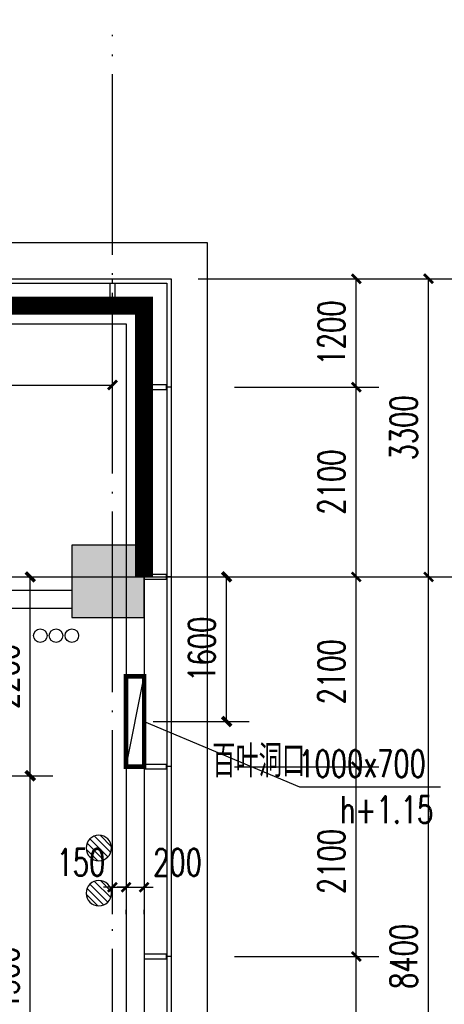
# Model space of a CAD drawing. Extents: x 797781 to 1255204, y 21234 to 1024248.
# Tile 418 of 656: x 987880 to 992583, y 387194 to 398091. Entities that reach past the tile are written whole.
import ezdxf

# ---------------------------------------------------------------- set-up
doc = ezdxf.new("R2010")
doc.units = 0
doc.header["$LTSCALE"] = 1000
doc.header["$MEASUREMENT"] = 0
doc.linetypes.add('230303生产综合楼-平面图_t8$0$DOTE', pattern=[2.42, 2, -0.2, 0.02, -0.2])
doc.linetypes.add('__DASH', pattern=[0.35, 0.25, -0.1])
for name, color, linetype in [('230303生产综合楼-平面图_t8$0$3T_WOOD', 21, 'Continuous'), ('230303生产综合楼-平面图_t8$0$AXIS', 3, 'Continuous'), ('230303生产综合楼-平面图_t8$0$COLUMN', 40, 'Continuous'), ('230303生产综合楼-平面图_t8$0$CURTWALL', 4, 'Continuous'), ('230303生产综合楼-平面图_t8$0$DOTE', 1, '230303生产综合楼-平面图_t8$0$DOTE'), ('230303生产综合楼-平面图_t8$0$PUB_DIM', 3, 'Continuous'), ('230303生产综合楼-平面图_t8$0$PUB_HATCH', 8, 'Continuous'), ('230303生产综合楼-平面图_t8$0$PUB_TEXT', 7, 'Continuous'), ('230303生产综合楼-平面图_t8$0$VPIPE-雨水', 4, 'Continuous'), ('230303生产综合楼-平面图_t8$0$WALL', 40, 'Continuous'), ('230303生产综合楼-平面图_t8$0$看线', 115, 'Continuous'), ('A-暖通提建筑洞口', 1, 'Continuous'), ('DIM_LEAD', 3, 'Continuous'), ('EQUIP_地漏', 7, 'Continuous'), ('PUB_DIM', 3, 'Continuous'), ('PUB_HATCH', 8, 'Continuous'), ('PUB_TEXT', 7, 'Continuous')]:
    doc.layers.add(name, color=color, linetype=linetype)
doc.styles.add('230303生产综合楼-平面图_t8$0$_TCH_DIM', font='SIMPLEX', dxfattribs={"bigfont": 'GBCBIG'})
doc.styles.add('230303生产综合楼-平面图_T8$0$_TCH_DIM_T3', font='SIMPLEX', dxfattribs={"width": 0.705882, "bigfont": 'GBCBIG'})
doc.styles.add('_TCH_DIM', font='SIMPLEX', dxfattribs={"bigfont": 'GBCBIG'})
doc.styles.add('_TCH_DIM_T3', font='SIMPLEX', dxfattribs={"width": 0.705882, "bigfont": 'GBCBIG'})
doc.dimstyles.new('230303生产综合楼-平面图_T8$0$_TCH_ARCH&&100', dxfattribs={"dimtxt": 297.5, "dimasz": 100, "dimexe": 250, "dimexo": 300, "dimgap": 126.25, "dimtad": 1, "dimdec": 0, "dimzin": 0, "dimdsep": 46, "dimtxsty": '230303生产综合楼-平面图_T8$0$_TCH_DIM_T3', "dimblk": '230303生产综合楼-平面图_t8$0$_ArchTick', "dimcen": 0.09, "dimclrt": 7, "dimazin": 2, "dimtfac": 1, "dimtdec": 0, "dimtix": 1, "dimtmove": 2, "dimatfit": 3, "dimfxl": 1, "dimtolj": 1, "dimtzin": 0, "dimarcsym": 0})
doc.dimstyles.new('_TCH_ARCH&&100', dxfattribs={"dimtxt": 297.5, "dimasz": 100, "dimexe": 250, "dimexo": 300, "dimgap": 126.25, "dimtad": 1, "dimdec": 0, "dimzin": 0, "dimdsep": 46, "dimtxsty": '_TCH_DIM_T3', "dimblk": 'ARCHTICK', "dimcen": 0.09, "dimclrt": 7, "dimazin": 2, "dimtfac": 1, "dimtdec": 0, "dimtix": 1, "dimtmove": 2, "dimatfit": 3, "dimfxl": 1, "dimtolj": 1, "dimtzin": 0, "dimarcsym": 0})

# ---------------------------------------------------------------- blocks, each defined once
blk = doc.blocks.new('AQ3')
at = {"color": 6, "linetype": '__DASH', "ltscale": 4, "const_width": 200}
blk.add_lwpolyline([(1087271, 374618), (1087271, 380268), (1112806, 377618), (1180371, 377618), (1180371, 374618)], dxfattribs=at)
blk = doc.blocks.new('_ArchTick')
at = {"color": 0, "linetype": 'ByBlock', "const_width": 0.4}
blk.add_lwpolyline([(-0.5, -0.5), (0.5, 0.5)], dxfattribs=at)
blk = doc.blocks.new('*D6582')
at = {"layer": 'Defpoints', "color": 0, "transparency": 16777216}
for p in [(803718, 392106), (804832, 392106), (803718, 390505)]:
    blk.add_point(p, dxfattribs=at)
at = {"layer": 'PUB_DIM', "color": 0, "lineweight": -2, "transparency": 16777216}
for p, q in [((804018, 392106), (805082, 392106)), ((804832, 390505), (804832, 392106)), ((804018, 390505), (805082, 390505))]:
    blk.add_line(p, q, dxfattribs=at)
at = {"layer": 'PUB_DIM', "color": 0, "lineweight": -2, "transparency": 16777216, "xscale": 100, "yscale": 100, "zscale": 100}
for p, rotation in [((804832, 392106), 90), ((804832, 390505), 270)]:
    blk.add_blockref('_ArchTick', p, dxfattribs=dict(at, rotation=rotation))
at = {"layer": 'PUB_DIM', "color": 7, "transparency": 16777216, "insert": (804557, 391306), "char_height": 297.5, "attachment_point": 5, "rotation": 90, "style": '_TCH_DIM_T3'}
blk.add_mtext('\\A1;1600', dxfattribs=at)
blk = doc.blocks.new('$TwtSys$00000141')
for p, q in [((-94.2, 7.7), (-10.1, 91.8)), ((-94.2, 7.7), (-10.1, 91.8)), ((-87.2, -35.1), (35.1, 87.2)), ((-87.2, -35.1), (35.1, 87.2)), ((-66.5, -66.5), (66.5, 66.5)), ((-66.5, -66.5), (66.5, 66.5)), ((-32.4, -87.1), (87.6, 32.9)), ((-32.4, -87.1), (87.6, 32.9)), ((11.4, -92.3), (92.3, -11.4)), ((11.4, -92.3), (92.3, -11.4))]:
    blk.add_line(p, q)
blk.add_circle((0, 0), 94)
blk.add_circle((0, 0), 94)
blk = doc.blocks.new('3FDL')
at = {"layer": 'EQUIP_地漏', "xscale": -1.5, "yscale": 1.5, "zscale": 1.5, "rotation": 180}
for p in [(1191131, 175404, -32), (1191131, 174904, -32)]:
    blk.add_blockref('$TwtSys$00000141', p, dxfattribs=at)
blk = doc.blocks.new('230303生产综合楼-平面图_t8$0$3-XHS')
at = {"layer": '230303生产综合楼-平面图_t8$0$VPIPE-雨水'}
for centre in [(1157518.3, 177513.4), (1157693.3, 177513.4), (1157868.3, 177513.4)]:
    blk.add_circle(centre, 75, dxfattribs=at)
blk = doc.blocks.new('230303生产综合楼-平面图_t8$0$3WLGJ')
at = {"layer": '230303生产综合楼-平面图_t8$0$3T_WOOD'}
for points in [[(1112266, 195572), (1112266, 195622)], [(1112916, 194422), (1112866, 194422)], [(1112916, 192322), (1112866, 192322)], [(1112916, 190222), (1112866, 190222)], [(1112916, 188122), (1112866, 188122)]]:
    blk.add_lwpolyline(points, dxfattribs=at)
for points in [[(1112291, 195322), (1112241, 195322), (1112241, 195572), (1112291, 195572)], [(1112616, 194447), (1112616, 194397), (1112866, 194397), (1112866, 194447)], [(1112616, 192347), (1112616, 192297), (1112866, 192297), (1112866, 192347)], [(1112616, 190247), (1112616, 190197), (1112866, 190197), (1112866, 190247)], [(1112616, 188147), (1112616, 188097), (1112866, 188097), (1112866, 188147)]]:
    blk.add_lwpolyline(points, close=True, dxfattribs=at)
blk = doc.blocks.new('*D1632')
at = {"layer": 'Defpoints', "color": 0, "transparency": 16777216}
for p in [(987165, 389724), (987997, 389724), (987165, 385224)]:
    blk.add_point(p, dxfattribs=at)
at = {"layer": 'PUB_DIM', "color": 0, "lineweight": -2, "transparency": 16777216}
for p, q in [((987465, 389724), (988247, 389724)), ((987997, 385224), (987997, 389724)), ((987465, 385224), (988247, 385224))]:
    blk.add_line(p, q, dxfattribs=at)
at = {"layer": 'PUB_DIM', "color": 0, "lineweight": -2, "transparency": 16777216, "xscale": 100, "yscale": 100, "zscale": 100}
for p, rotation in [((987997, 389724), 90), ((987997, 385224), 270)]:
    blk.add_blockref('_ArchTick', p, dxfattribs=dict(at, rotation=rotation))
at = {"layer": 'PUB_DIM', "color": 7, "transparency": 16777216, "insert": (987722, 387474), "char_height": 297.5, "attachment_point": 5, "rotation": 90, "style": '_TCH_DIM_T3'}
blk.add_mtext('\\A1;4500', dxfattribs=at)
blk = doc.blocks.new('*D1633')
at = {"layer": 'Defpoints', "color": 0, "transparency": 16777216}
for p in [(987165, 391924), (987997, 391924), (987165, 389724)]:
    blk.add_point(p, dxfattribs=at)
at = {"layer": 'PUB_DIM', "color": 0, "lineweight": -2, "transparency": 16777216}
for p, q in [((987465, 391924), (988247, 391924)), ((987997, 389724), (987997, 391924)), ((987465, 389724), (988247, 389724))]:
    blk.add_line(p, q, dxfattribs=at)
at = {"layer": 'PUB_DIM', "color": 0, "lineweight": -2, "transparency": 16777216, "xscale": 100, "yscale": 100, "zscale": 100}
for p, rotation in [((987997, 391924), 90), ((987997, 389724), 270)]:
    blk.add_blockref('_ArchTick', p, dxfattribs=dict(at, rotation=rotation))
at = {"layer": 'PUB_DIM', "color": 7, "transparency": 16777216, "insert": (987722, 390824), "char_height": 297.5, "attachment_point": 5, "rotation": 90, "style": '_TCH_DIM_T3'}
blk.add_mtext('\\A1;2200', dxfattribs=at)
blk = doc.blocks.new('230303生产综合楼-平面图_t8$0$_ArchTick')
at = {"color": 0, "linetype": 'ByBlock', "const_width": 0.3}
blk.add_lwpolyline([(-0.5, -0.5), (0.5, 0.5)], dxfattribs=at)
blk = doc.blocks.new('*D1726')
at = {"layer": '230303生产综合楼-平面图_t8$0$PUB_DIM', "color": 0, "lineweight": -2, "transparency": 16777216}
for p, q in [((982728, 393687), (982728, 394298)), ((988908, 393687), (988908, 394298)), ((982728, 394048), (988908, 394048))]:
    blk.add_line(p, q, dxfattribs=at)
at = {"layer": 'Defpoints', "color": 0, "transparency": 16777216}
for p in [(988908, 394048), (982728, 393387), (988908, 393387)]:
    blk.add_point(p, dxfattribs=at)
at = {"layer": '230303生产综合楼-平面图_t8$0$PUB_DIM', "color": 0, "lineweight": -2, "transparency": 16777216, "xscale": 100, "yscale": 100, "zscale": 100, "rotation": 180}
blk.add_blockref('230303生产综合楼-平面图_t8$0$_ArchTick', (982728, 394048), dxfattribs=at)
at = {"layer": '230303生产综合楼-平面图_t8$0$PUB_DIM', "color": 0, "lineweight": -2, "transparency": 16777216, "xscale": 100, "yscale": 100, "zscale": 100}
blk.add_blockref('230303生产综合楼-平面图_t8$0$_ArchTick', (988908, 394048), dxfattribs=at)
at = {"layer": '230303生产综合楼-平面图_t8$0$PUB_DIM', "color": 7, "transparency": 16777216, "insert": (985818, 394323), "char_height": 297.5, "attachment_point": 5, "style": '230303生产综合楼-平面图_T8$0$_TCH_DIM_T3'}
blk.add_mtext('\\A1;6180', dxfattribs=at)
blk = doc.blocks.new('*D1728')
at = {"layer": '230303生产综合楼-平面图_t8$0$PUB_DIM', "color": 0, "lineweight": -2, "transparency": 16777216}
for p, q in [((989058, 388490), (988958, 388490)), ((989058, 388490), (989258, 388490)), ((989258, 388490), (989358, 388490)), ((989058, 388190), (989058, 388240)), ((989258, 388190), (989258, 388240))]:
    blk.add_line(p, q, dxfattribs=at)
at = {"layer": 'Defpoints', "color": 0, "transparency": 16777216}
for p in [(989058, 388490), (989258, 388490), (989258, 388490)]:
    blk.add_point(p, dxfattribs=at)
at = {"layer": '230303生产综合楼-平面图_t8$0$PUB_DIM', "color": 0, "lineweight": -2, "transparency": 16777216, "xscale": 100, "yscale": 100, "zscale": 100}
blk.add_blockref('230303生产综合楼-平面图_t8$0$_ArchTick', (989058, 388490), dxfattribs=at)
at = {"layer": '230303生产综合楼-平面图_t8$0$PUB_DIM', "color": 0, "lineweight": -2, "transparency": 16777216, "xscale": 100, "yscale": 100, "zscale": 100, "rotation": 180}
blk.add_blockref('230303生产综合楼-平面图_t8$0$_ArchTick', (989258, 388490), dxfattribs=at)
at = {"layer": '230303生产综合楼-平面图_t8$0$PUB_DIM', "color": 7, "transparency": 16777216, "insert": (989628, 388765), "char_height": 297.5, "attachment_point": 5, "style": '230303生产综合楼-平面图_T8$0$_TCH_DIM_T3'}
blk.add_mtext('\\A1;200', dxfattribs=at)
blk = doc.blocks.new('*D1729')
at = {"layer": '230303生产综合楼-平面图_t8$0$PUB_DIM', "color": 0, "lineweight": -2, "transparency": 16777216}
for p, q in [((988908, 388490), (988808, 388490)), ((988908, 388490), (989058, 388490)), ((989058, 388490), (989158, 388490)), ((988908, 388190), (988908, 388240)), ((989058, 388190), (989058, 388240))]:
    blk.add_line(p, q, dxfattribs=at)
at = {"layer": 'Defpoints', "color": 0, "transparency": 16777216}
for p in [(988908, 388490), (989058, 388490), (989058, 388490)]:
    blk.add_point(p, dxfattribs=at)
at = {"layer": '230303生产综合楼-平面图_t8$0$PUB_DIM', "color": 0, "lineweight": -2, "transparency": 16777216, "xscale": 100, "yscale": 100, "zscale": 100}
blk.add_blockref('230303生产综合楼-平面图_t8$0$_ArchTick', (988908, 388490), dxfattribs=at)
at = {"layer": '230303生产综合楼-平面图_t8$0$PUB_DIM', "color": 0, "lineweight": -2, "transparency": 16777216, "xscale": 100, "yscale": 100, "zscale": 100, "rotation": 180}
blk.add_blockref('230303生产综合楼-平面图_t8$0$_ArchTick', (989058, 388490), dxfattribs=at)
at = {"layer": '230303生产综合楼-平面图_t8$0$PUB_DIM', "color": 7, "transparency": 16777216, "insert": (988558, 388765), "char_height": 297.5, "attachment_point": 5, "style": '230303生产综合楼-平面图_T8$0$_TCH_DIM_T3'}
blk.add_mtext('\\A1;150', dxfattribs=at)
blk = doc.blocks.new('*D1984')
at = {"layer": '230303生产综合楼-平面图_t8$0$AXIS', "color": 0, "lineweight": -2, "transparency": 16777216}
for p, q in [((990258, 387724), (991858, 387724)), ((991608, 385624), (991608, 387724)), ((990258, 385624), (991858, 385624))]:
    blk.add_line(p, q, dxfattribs=at)
at = {"layer": 'Defpoints', "color": 0, "transparency": 16777216}
for p in [(989958, 387724), (991608, 387724), (989958, 385624)]:
    blk.add_point(p, dxfattribs=at)
at = {"layer": '230303生产综合楼-平面图_t8$0$AXIS', "color": 0, "lineweight": -2, "transparency": 16777216, "xscale": 100, "yscale": 100, "zscale": 100}
for p, rotation in [((991608, 387724), 90), ((991608, 385624), 270)]:
    blk.add_blockref('230303生产综合楼-平面图_t8$0$_ArchTick', p, dxfattribs=dict(at, rotation=rotation))
at = {"layer": '230303生产综合楼-平面图_t8$0$AXIS', "color": 7, "transparency": 16777216, "insert": (991333, 386674), "char_height": 297.5, "attachment_point": 5, "rotation": 90, "style": '230303生产综合楼-平面图_T8$0$_TCH_DIM_T3'}
blk.add_mtext('\\A1;2100', dxfattribs=at)
blk = doc.blocks.new('*D1985')
at = {"layer": '230303生产综合楼-平面图_t8$0$AXIS', "color": 0, "lineweight": -2, "transparency": 16777216}
for p, q in [((990258, 389824), (991858, 389824)), ((991608, 387724), (991608, 389824)), ((990258, 387724), (991858, 387724))]:
    blk.add_line(p, q, dxfattribs=at)
at = {"layer": 'Defpoints', "color": 0, "transparency": 16777216}
for p in [(989958, 389824), (991608, 389824), (989958, 387724)]:
    blk.add_point(p, dxfattribs=at)
at = {"layer": '230303生产综合楼-平面图_t8$0$AXIS', "color": 0, "lineweight": -2, "transparency": 16777216, "xscale": 100, "yscale": 100, "zscale": 100}
for p, rotation in [((991608, 389824), 90), ((991608, 387724), 270)]:
    blk.add_blockref('230303生产综合楼-平面图_t8$0$_ArchTick', p, dxfattribs=dict(at, rotation=rotation))
at = {"layer": '230303生产综合楼-平面图_t8$0$AXIS', "color": 7, "transparency": 16777216, "insert": (991333, 388774), "char_height": 297.5, "attachment_point": 5, "rotation": 90, "style": '230303生产综合楼-平面图_T8$0$_TCH_DIM_T3'}
blk.add_mtext('\\A1;2100', dxfattribs=at)
blk = doc.blocks.new('*D1986')
at = {"layer": '230303生产综合楼-平面图_t8$0$AXIS', "color": 0, "lineweight": -2, "transparency": 16777216}
for p, q in [((990258, 391924), (991858, 391924)), ((991608, 389824), (991608, 391924)), ((990258, 389824), (991858, 389824))]:
    blk.add_line(p, q, dxfattribs=at)
at = {"layer": 'Defpoints', "color": 0, "transparency": 16777216}
for p in [(989958, 391924), (991608, 391924), (989958, 389824)]:
    blk.add_point(p, dxfattribs=at)
at = {"layer": '230303生产综合楼-平面图_t8$0$AXIS', "color": 0, "lineweight": -2, "transparency": 16777216, "xscale": 100, "yscale": 100, "zscale": 100}
for p, rotation in [((991608, 391924), 90), ((991608, 389824), 270)]:
    blk.add_blockref('230303生产综合楼-平面图_t8$0$_ArchTick', p, dxfattribs=dict(at, rotation=rotation))
at = {"layer": '230303生产综合楼-平面图_t8$0$AXIS', "color": 7, "transparency": 16777216, "insert": (991333, 390874), "char_height": 297.5, "attachment_point": 5, "rotation": 90, "style": '230303生产综合楼-平面图_T8$0$_TCH_DIM_T3'}
blk.add_mtext('\\A1;2100', dxfattribs=at)
blk = doc.blocks.new('*D1987')
at = {"layer": '230303生产综合楼-平面图_t8$0$AXIS', "color": 0, "lineweight": -2, "transparency": 16777216}
for p, q in [((990258, 394024), (991858, 394024)), ((991608, 391924), (991608, 394024)), ((990258, 391924), (991858, 391924))]:
    blk.add_line(p, q, dxfattribs=at)
at = {"layer": 'Defpoints', "color": 0, "transparency": 16777216}
for p in [(989958, 394024), (991608, 394024), (989958, 391924)]:
    blk.add_point(p, dxfattribs=at)
at = {"layer": '230303生产综合楼-平面图_t8$0$AXIS', "color": 0, "lineweight": -2, "transparency": 16777216, "xscale": 100, "yscale": 100, "zscale": 100}
for p, rotation in [((991608, 394024), 90), ((991608, 391924), 270)]:
    blk.add_blockref('230303生产综合楼-平面图_t8$0$_ArchTick', p, dxfattribs=dict(at, rotation=rotation))
at = {"layer": '230303生产综合楼-平面图_t8$0$AXIS', "color": 7, "transparency": 16777216, "insert": (991333, 392974), "char_height": 297.5, "attachment_point": 5, "rotation": 90, "style": '230303生产综合楼-平面图_T8$0$_TCH_DIM_T3'}
blk.add_mtext('\\A1;2100', dxfattribs=at)
blk = doc.blocks.new('*D1988')
at = {"layer": '230303生产综合楼-平面图_t8$0$AXIS', "color": 0, "lineweight": -2, "transparency": 16777216}
for p, q in [((990258, 395224), (991858, 395224)), ((991608, 394024), (991608, 395224)), ((990258, 394024), (991858, 394024))]:
    blk.add_line(p, q, dxfattribs=at)
at = {"layer": 'Defpoints', "color": 0, "transparency": 16777216}
for p in [(989958, 395224), (991608, 395224), (989958, 394024)]:
    blk.add_point(p, dxfattribs=at)
at = {"layer": '230303生产综合楼-平面图_t8$0$AXIS', "color": 0, "lineweight": -2, "transparency": 16777216, "xscale": 100, "yscale": 100, "zscale": 100}
for p, rotation in [((991608, 395224), 90), ((991608, 394024), 270)]:
    blk.add_blockref('230303生产综合楼-平面图_t8$0$_ArchTick', p, dxfattribs=dict(at, rotation=rotation))
at = {"layer": '230303生产综合楼-平面图_t8$0$AXIS', "color": 7, "transparency": 16777216, "insert": (991333, 394624), "char_height": 297.5, "attachment_point": 5, "rotation": 90, "style": '230303生产综合楼-平面图_T8$0$_TCH_DIM_T3'}
blk.add_mtext('\\A1;1200', dxfattribs=at)
blk = doc.blocks.new('*D2163')
at = {"layer": '230303生产综合楼-平面图_t8$0$AXIS', "color": 0, "lineweight": -2, "transparency": 16777216}
for p, q in [((989858, 391924), (992658, 391924)), ((992408, 383524), (992408, 391924)), ((989858, 383524), (992658, 383524))]:
    blk.add_line(p, q, dxfattribs=at)
at = {"layer": 'Defpoints', "color": 0, "transparency": 16777216}
for p in [(989558, 391924), (992408, 391924), (989558, 383524)]:
    blk.add_point(p, dxfattribs=at)
at = {"layer": '230303生产综合楼-平面图_t8$0$AXIS', "color": 0, "lineweight": -2, "transparency": 16777216, "xscale": 100, "yscale": 100, "zscale": 100}
for p, rotation in [((992408, 391924), 90), ((992408, 383524), 270)]:
    blk.add_blockref('230303生产综合楼-平面图_t8$0$_ArchTick', p, dxfattribs=dict(at, rotation=rotation))
at = {"layer": '230303生产综合楼-平面图_t8$0$AXIS', "color": 7, "transparency": 16777216, "insert": (992133, 387724), "char_height": 297.5, "attachment_point": 5, "rotation": 90, "style": '230303生产综合楼-平面图_T8$0$_TCH_DIM_T3'}
blk.add_mtext('\\A1;8400', dxfattribs=at)
blk = doc.blocks.new('*D2164')
at = {"layer": '230303生产综合楼-平面图_t8$0$AXIS', "color": 0, "lineweight": -2, "transparency": 16777216}
for p, q in [((989858, 395224), (992658, 395224)), ((992408, 391924), (992408, 395224)), ((989858, 391924), (992658, 391924))]:
    blk.add_line(p, q, dxfattribs=at)
at = {"layer": 'Defpoints', "color": 0, "transparency": 16777216}
for p in [(989558, 395224), (992408, 395224), (989558, 391924)]:
    blk.add_point(p, dxfattribs=at)
at = {"layer": '230303生产综合楼-平面图_t8$0$AXIS', "color": 0, "lineweight": -2, "transparency": 16777216, "xscale": 100, "yscale": 100, "zscale": 100}
for p, rotation in [((992408, 395224), 90), ((992408, 391924), 270)]:
    blk.add_blockref('230303生产综合楼-平面图_t8$0$_ArchTick', p, dxfattribs=dict(at, rotation=rotation))
at = {"layer": '230303生产综合楼-平面图_t8$0$AXIS', "color": 7, "transparency": 16777216, "insert": (992133, 393574), "char_height": 297.5, "attachment_point": 5, "rotation": 90, "style": '230303生产综合楼-平面图_T8$0$_TCH_DIM_T3'}
blk.add_mtext('\\A1;3300', dxfattribs=at)
blk = doc.blocks.new('*D2165')
at = {"layer": '230303生产综合楼-平面图_t8$0$AXIS', "color": 0, "lineweight": -2, "transparency": 16777216}
for p, q in [((990158, 395224), (993458, 395224)), ((993208, 371824), (993208, 395224)), ((990158, 371824), (993458, 371824))]:
    blk.add_line(p, q, dxfattribs=at)
at = {"layer": 'Defpoints', "color": 0, "transparency": 16777216}
for p in [(989858, 395224), (993208, 395224), (989858, 371824)]:
    blk.add_point(p, dxfattribs=at)
at = {"layer": '230303生产综合楼-平面图_t8$0$AXIS', "color": 0, "lineweight": -2, "transparency": 16777216, "xscale": 100, "yscale": 100, "zscale": 100}
for p, rotation in [((993208, 395224), 90), ((993208, 371824), 270)]:
    blk.add_blockref('230303生产综合楼-平面图_t8$0$_ArchTick', p, dxfattribs=dict(at, rotation=rotation))
at = {"layer": '230303生产综合楼-平面图_t8$0$AXIS', "color": 7, "transparency": 16777216, "insert": (992933, 383524), "char_height": 297.5, "attachment_point": 5, "rotation": 90, "style": '230303生产综合楼-平面图_T8$0$_TCH_DIM_T3'}
blk.add_mtext('\\A1;23400', dxfattribs=at)
blk = doc.blocks.new('_FZH')
blk.add_lwpolyline([(-0.5, -0.5), (0.5, -0.5), (0.5, 0.5), (-0.5, 0.5)], close=True)
at = {"layer": 'PUB_HATCH'}
blk.add_solid([(-0.5, -0.5), (0.5, -0.5), (-0.5, 0.5), (0.5, 0.5)], dxfattribs=at)
blk = doc.blocks.new('3FND33')
at = {"layer": 'A-暖通提建筑洞口', "const_width": 50}
blk.add_lwpolyline([(803717.8, 391005.5), (803917.8, 391005.5), (803917.8, 390005.5), (803717.8, 390005.5)], close=True, dxfattribs=at)
at = {"layer": 'A-暖通提建筑洞口'}
blk.add_lwpolyline([(803717.8, 390005.7), (803917.8, 391005.5)], dxfattribs=at)
at = {"layer": 'DIM_LEAD'}
for p, q in [((803917.8, 390505.5), (805637.1, 389784.2)), ((805637.1, 389784.2), (807200.5, 389784.2))]:
    blk.add_line(p, q, dxfattribs=at)
at = {"layer": 'PUB_TEXT', "style": '_TCH_DIM'}
blk.add_text('百叶洞口', height=357.45, dxfattribs=at).set_placement((804672.3, 389889.2))
at = {"layer": 'PUB_TEXT', "style": '_TCH_DIM', "width": 0.705882}
for s, p in [('1000x700', (805625.5, 389889.2)), ('h+1.15', (806085.5, 389381.7))]:
    blk.add_text(s, height=297.5, dxfattribs=at).set_placement(p)
at = {"layer": 'PUB_DIM'}
dim = blk.add_aligned_dim(p1=(803717.8, 390505.5), p2=(803717.8, 392105.7), distance=-1113.7, dimstyle='_TCH_ARCH&&100', dxfattribs=at)
dim.commit()
dim.dimension.update_dxf_attribs({"geometry": '*D6582', "text_midpoint": (804556.5, 391305.6)})

msp = doc.modelspace()

# ---------------------------------------------------------------- linework, layer by layer
at = {"layer": '230303生产综合楼-平面图_t8$0$AXIS'}
for p, q in [((989898, 391924.2), (993898, 391924.2)), ((989908, 391924.2), (993908, 391924.2))]:
    msp.add_line(p, q, dxfattribs=at)
at = {"layer": '230303生产综合楼-平面图_t8$0$CURTWALL'}
for points in [[(925908, 371824.2), (921708, 371824.2), (895858, 374504.1), (895858, 397907.4), (921708, 395224.2), (989558, 395224.2), (989558, 371824.2), (959455.5, 371824.2)], [(925908, 371874.2), (921710.6, 371874.2), (895908, 374549.2), (895908, 397852), (921705.4, 395174.2), (989508, 395174.2), (989508, 371874.2), (959455.5, 371874.2)], [(925908, 372124.2), (921723.5, 372124.2), (896158, 374774.6), (896158, 397574.7), (921692.5, 394924.2), (989258, 394924.2), (989258, 372124.2), (959455.5, 372124.2)]]:
    msp.add_lwpolyline(points, dxfattribs=at)
at = {"layer": '230303生产综合楼-平面图_t8$0$DOTE'}
for p, q in [((988908, 364027.4), (988908, 397924.2)), ((895508, 391924.2), (989908, 391924.2))]:
    msp.add_line(p, q, dxfattribs=at)
at = {"layer": '230303生产综合楼-平面图_t8$0$PUB_HATCH', "color": 8}
msp.add_lwpolyline([(896358, 381424.2), (896358, 397352.9), (921682.1, 394724.2), (989058, 394724.2), (989058, 381424.2)], dxfattribs=at)
at = {"layer": '230303生产综合楼-平面图_t8$0$WALL'}
for p, q in [((988458, 391774.2), (983608, 391774.2)), ((988458, 391574.2), (983708, 391574.2)), ((989058, 391474.2), (989058, 383924.2)), ((989258, 391474.2), (989258, 383924.2))]:
    msp.add_line(p, q, dxfattribs=at)
at = {"layer": '230303生产综合楼-平面图_t8$0$看线'}
msp.add_lwpolyline([(895458, 398351.7), (921394.7, 395624.2), (989958, 395624.2), (989958, 371424.2), (921321.3, 371424.2), (895458, 374144)], close=True, dxfattribs=at)

# ---------------------------------------------------------------- block references
for name, p in [('230303生产综合楼-平面图_t8$0$3WLGJ', (-123358.3, 199602.3)), ('AQ3', (-191113.3, 17306.7)), ('3FND33', (185340.2, -181.4)), ('3FDL', (-202374.6, 213520.4, 32.3)), ('230303生产综合楼-平面图_t8$0$3-XHS', (-169410.3, 213760.7))]:
    msp.add_blockref(name, p)
at = {"layer": '230303生产综合楼-平面图_t8$0$COLUMN', "xscale": 800, "yscale": 800, "zscale": 800, "rotation": 270}
msp.add_blockref('_FZH', (988858, 391874.2), dxfattribs=at)

# ---------------------------------------------------------------- texts
at = {"layer": '230303生产综合楼-平面图_t8$0$PUB_TEXT', "style": '230303生产综合楼-平面图_t8$0$_TCH_DIM'}
msp.add_text('空调机房', height=510.64, dxfattribs=at).set_placement((985588.9, 387623.8))

# ---------------------------------------------------------------- dimensions: what is measured, and where the dimension line sits
at = {"layer": '230303生产综合楼-平面图_t8$0$AXIS'}
for p1, p2, distance, picture, middle in [((989558, 391924.2), (989558, 395224.2), -2850, '*D2164', (992133, 393574.2)), ((989858, 371824.2), (989858, 395224.2), -3350, '*D2165', (992933, 383524.2)), ((989958, 394024.2), (989958, 395224.2), -1650, '*D1988', (991333, 394624.2)), ((989958, 391924.2), (989958, 394024.2), -1650, '*D1987', (991333, 392974.2)), ((989558, 383524.2), (989558, 391924.2), -2850, '*D2163', (992133, 387724.2)), ((989958, 389824.2), (989958, 391924.2), -1650, '*D1986', (991333, 390874.2)), ((989958, 387724.2), (989958, 389824.2), -1650, '*D1985', (991333, 388774.2)), ((989958, 385624.2), (989958, 387724.2), -1650, '*D1984', (991333, 386674.2))]:
    dim = msp.add_aligned_dim(p1=p1, p2=p2, distance=distance, dimstyle='230303生产综合楼-平面图_T8$0$_TCH_ARCH&&100', dxfattribs=at)
    dim.commit()
    dim.dimension.update_dxf_attribs({"geometry": picture, "text_midpoint": middle})
at = {"layer": '230303生产综合楼-平面图_t8$0$PUB_DIM'}
dim = msp.add_aligned_dim(p1=(982728, 393386.5), p2=(988908, 393386.5), distance=661.5, dimstyle='230303生产综合楼-平面图_T8$0$_TCH_ARCH&&100', dxfattribs=at)
dim.commit()
dim.dimension.update_dxf_attribs({"geometry": '*D1726', "text_midpoint": (985818, 394323)})
for base, p1, p2, picture, middle in [((989058, 388489.8), (988908, 388489.8), (989058, 388489.8), '*D1729', (988558, 388764.8)), ((989258, 388489.8), (989058, 388489.8), (989258, 388489.8), '*D1728', (989628, 388764.8))]:
    dim = msp.add_linear_dim(base=base, p1=p1, p2=p2, angle=0, dimstyle='230303生产综合楼-平面图_T8$0$_TCH_ARCH&&100', dxfattribs=at)
    dim.commit()
    dim.dimension.update_dxf_attribs({"geometry": picture, "text_midpoint": middle, "dimtype": 161})
at = {"layer": 'PUB_DIM'}
for p1, p2, picture, middle in [((987164.6, 389724.3), (987164.6, 391924.2), '*D1633', (987721.7, 390824.3)), ((987164.6, 385224.3), (987164.6, 389724.3), '*D1632', (987721.7, 387474.3))]:
    dim = msp.add_aligned_dim(p1=p1, p2=p2, distance=-832.1, dimstyle='_TCH_ARCH&&100', dxfattribs=at)
    dim.commit()
    dim.dimension.update_dxf_attribs({"geometry": picture, "text_midpoint": middle})

doc.saveas('drawing.dxf')
